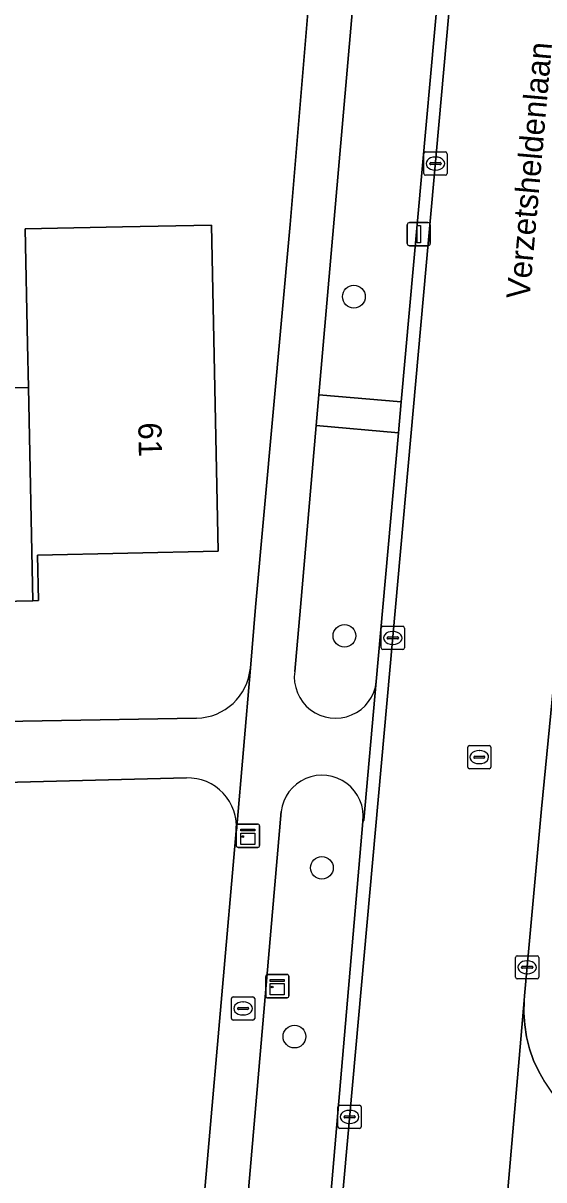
# Model space of a CAD drawing. Extents: x 157320 to 158835, y 386650 to 388491.
# Drawn here: x 158219.83 to 158242.23, y 387725.37 to 387775.12 of the extents above; entities that cross this region are included whole.
import ezdxf

# ---------------------------------------------------------------- set-up
doc = ezdxf.new("R2010")
doc.units = 0
for name, color, linetype in [('IMGEO_Boom', 7, 'Continuous'), ('IMGEO_Brandkraan', 7, 'Continuous'), ('IMGEO_Erf', 7, 'Continuous'), ('IMGEO_Groenvoorziening', 7, 'Continuous'), ('IMGEO_Kast', 7, 'Continuous'), ('IMGEO_Kolk', 7, 'Continuous'), ('IMGEO_Lichtmast', 7, 'Continuous'), ('IMGEO_Muur', 7, 'Continuous'), ('IMGEO_Openbare_ruimte_label', 7, 'Continuous'), ('IMGEO_Pand', 7, 'Continuous'), ('IMGEO_Pand_nummerreeks', 7, 'Continuous'), ('IMGEO_Rijbaan_lokaal_gesloten', 7, 'Continuous'), ('IMGEO_Rijbaan_lokaal_open', 7, 'Continuous'), ('IMGEO_Rioolput', 7, 'Continuous'), ('IMGEO_Voetpad_open', 7, 'Continuous')]:
    doc.layers.add(name, color=color, linetype=linetype)

msp = doc.modelspace()

# ---------------------------------------------------------------- linework, layer by layer
at = {"layer": 'IMGEO_Boom'}
for centre in [(158234.057, 387763.358), (158233.651, 387748.77), (158232.681, 387738.791), (158231.5, 387731.531)]:
    msp.add_circle(centre, 0.489, dxfattribs=at)
at = {"layer": 'IMGEO_Brandkraan'}
for p, q in [((158228.788, 387732.315), (158228.788, 387733.167)), ((158228.863, 387733.241), (158229.715, 387733.241)), ((158229.276, 387733.021), (158229.301, 387733.021)), ((158229.789, 387733.167), (158229.789, 387732.315)), ((158229.047, 387732.735), (158229.047, 387732.747)), ((158229.485, 387732.698), (158229.087, 387732.698)), ((158229.09, 387732.784), (158229.488, 387732.784)), ((158229.299, 387732.461), (158229.274, 387732.461)), ((158229.531, 387732.747), (158229.531, 387732.735)), ((158229.715, 387732.241), (158228.863, 387732.241))]:
    msp.add_line(p, q, dxfattribs=at)
for points in [[(158228.788, 387732.315), (158228.788, 387733.167)], [(158228.863, 387733.241), (158229.715, 387733.241)], [(158229.789, 387733.167), (158229.789, 387732.315)], [(158229.715, 387732.241), (158228.863, 387732.241)]]:
    msp.add_lwpolyline(points, dxfattribs=at)
for centre, radius, start, end in [((158228.865, 387733.165), 0.0765, 91.552, 178.448), ((158228.865, 387733.165), 0.0765, 91.552, 178.448), ((158229.713, 387733.165), 0.0765, 1.552, 88.448), ((158229.713, 387733.165), 0.0765, 1.552, 88.448), ((158229.087, 387732.744), 0.0403, 85.8775, 175.7526), ((158229.084, 387732.734), 0.0366, 178.938, 274.7102), ((158229.488, 387732.741), 0.043, 264.8664, 352.4533), ((158229.492, 387732.746), 0.0386, 1.7309, 96.639), ((158228.865, 387732.317), 0.0765, 181.552, 268.448), ((158228.865, 387732.317), 0.0765, 181.552, 268.448), ((158229.713, 387732.317), 0.0765, 271.552, 358.448), ((158229.713, 387732.317), 0.0765, 271.552, 358.448)]:
    msp.add_arc(centre, radius, start, end, dxfattribs=at)
for centre, major_axis, ratio, start_param, end_param in [((158229.275, 387732.741), (-0.387, 0.002), 0.722429, 4.712389, 7.853982), ((158229.3, 387732.741), (-0.39, 0.002), 0.717154, 1.570796, 4.712389)]:
    msp.add_ellipse(centre, major_axis=major_axis, ratio=ratio, start_param=start_param, end_param=end_param, dxfattribs=at)
at = {"layer": 'IMGEO_Erf'}
for points in [[(158231.312, 387766.463), (158232.953, 387786.093), (158234.091, 387799.191), (158234.66, 387805.748), (158234.915, 387808.681), (158235.218, 387812.053)], [(158216.729, 387759.379), (158220.052, 387759.446), (158220.014, 387761.318), (158219.913, 387766.27), (158224.102, 387766.355), (158227.936, 387766.433), (158228.222, 387752.404), (158220.449, 387752.245), (158220.489, 387750.282), (158220.245, 387750.277), (158212.447, 387750.118)], [(158229.602, 387747.384), (158229.83, 387750), (158231.312, 387766.463)], [(158213.623, 387744.998), (158213.984, 387745.004), (158227.287, 387745.23)], [(158226.851, 387742.66), (158213.97, 387742.339), (158203.64, 387742.081)], [(158225.285, 387698.055), (158228.997, 387740.375)]]:
    msp.add_lwpolyline(points, dxfattribs=at)
for centre, radius, start, end in [((158227.248, 387747.593), 2.363, 270.9483, 354.9252), ((158226.903, 387740.559), 2.102, 354.9843, 91.4222)]:
    msp.add_arc(centre, radius, start, end, dxfattribs=at)
at = {"layer": 'IMGEO_Groenvoorziening'}
msp.add_lwpolyline([(158238.424, 387784.742), (158238.476, 387785.316), (158234.857, 387785.58), (158234.801, 387784.943), (158232.551, 387759.136), (158236.097, 387758.827)], close=True, dxfattribs=at)
for points in [[(158235.022, 387746.802), (158235.304, 387750), (158235.978, 387757.502), (158232.435, 387757.811), (158231.753, 387750), (158231.512, 387747.241)], [(158230.924, 387741.207), (158227.371, 387700.033)], [(158230.39, 387699.311), (158231.249, 387703.525), (158234.446, 387740.788)]]:
    msp.add_lwpolyline(points, dxfattribs=at)
for centre, radius, start, end in [((158233.263, 387746.992), 1.769, 171.9167, 353.8253), ((158232.686, 387741.003), 1.773, 353.0375, 173.3937)]:
    msp.add_arc(centre, radius, start, end, dxfattribs=at)
at = {"layer": 'IMGEO_Kast'}
for p, q in [((158228.997, 387739.745), (158228.997, 387740.586)), ((158228.997, 387740.586), (158228.997, 387739.745)), ((158229.072, 387740.67), (158229.913, 387740.67)), ((158229.913, 387740.67), (158229.072, 387740.67)), ((158229.997, 387740.595), (158229.997, 387739.754)), ((158229.997, 387739.754), (158229.997, 387740.595)), ((158229.922, 387739.67), (158229.081, 387739.67)), ((158229.081, 387739.67), (158229.922, 387739.67)), ((158230.262, 387733.276), (158230.262, 387734.117)), ((158230.262, 387734.117), (158230.262, 387733.276)), ((158230.337, 387734.201), (158231.178, 387734.201)), ((158231.178, 387734.201), (158230.337, 387734.201)), ((158231.262, 387734.126), (158231.262, 387733.285)), ((158231.262, 387733.285), (158231.262, 387734.126)), ((158231.187, 387733.201), (158230.346, 387733.201)), ((158230.346, 387733.201), (158231.187, 387733.201))]:
    msp.add_line(p, q, dxfattribs=at)
for points in [[(158229.192, 387740.46), (158229.792, 387740.46), (158229.792, 387740.375), (158229.192, 387740.375), (158229.192, 387740.46)], [(158229.192, 387740.285), (158229.792, 387740.285), (158229.792, 387739.796), (158229.192, 387739.796), (158229.192, 387740.285)], [(158230.457, 387733.991), (158231.057, 387733.991), (158231.057, 387733.906), (158230.457, 387733.906), (158230.457, 387733.991)], [(158230.457, 387733.816), (158231.057, 387733.816), (158231.057, 387733.327), (158230.457, 387733.327), (158230.457, 387733.816)]]:
    msp.add_lwpolyline(points, dxfattribs=at)
for centre in [(158229.276, 387740.134), (158230.541, 387733.665)]:
    msp.add_circle(centre, 0.0377, dxfattribs=at)
for centre, start, end in [((158229.075, 387740.592), 92.4484, 184.2845), ((158229.075, 387740.592), 92.4484, 184.2845), ((158229.919, 387740.592), 2.4484, 94.2845), ((158229.919, 387740.592), 2.4484, 94.2845), ((158229.075, 387739.748), 182.4484, 274.2845), ((158229.075, 387739.748), 182.4484, 274.2845), ((158229.919, 387739.748), 272.4484, 4.2845), ((158229.919, 387739.748), 272.4484, 4.2845), ((158230.34, 387734.123), 92.4484, 184.2845), ((158230.34, 387734.123), 92.4484, 184.2845), ((158231.184, 387734.123), 2.4484, 94.2845), ((158231.184, 387734.123), 2.4484, 94.2845), ((158230.34, 387733.279), 182.4484, 274.2845), ((158230.34, 387733.279), 182.4484, 274.2845), ((158231.184, 387733.279), 272.4484, 4.2845), ((158231.184, 387733.279), 272.4484, 4.2845)]:
    msp.add_arc(centre, 0.0779, start, end, dxfattribs=at)
at = {"layer": 'IMGEO_Kolk'}
for p, q in [((158237.065, 387768.655), (158237.065, 387769.507)), ((158237.14, 387769.581), (158237.992, 387769.581)), ((158237.553, 387769.361), (158237.578, 387769.361)), ((158238.066, 387769.507), (158238.066, 387768.655)), ((158237.324, 387769.075), (158237.324, 387769.087)), ((158237.762, 387769.038), (158237.364, 387769.038)), ((158237.367, 387769.124), (158237.765, 387769.124)), ((158237.576, 387768.801), (158237.551, 387768.801)), ((158237.808, 387769.087), (158237.808, 387769.075)), ((158237.992, 387768.581), (158237.14, 387768.581)), ((158235.231, 387748.252), (158235.231, 387749.104)), ((158235.306, 387749.178), (158236.158, 387749.178)), ((158235.719, 387748.958), (158235.744, 387748.958)), ((158236.232, 387749.104), (158236.232, 387748.252)), ((158235.49, 387748.672), (158235.49, 387748.684)), ((158235.928, 387748.635), (158235.53, 387748.635)), ((158235.533, 387748.721), (158235.931, 387748.721)), ((158235.742, 387748.398), (158235.717, 387748.398)), ((158235.974, 387748.684), (158235.974, 387748.672)), ((158236.158, 387748.178), (158235.306, 387748.178)), ((158241.013, 387734.086), (158241.013, 387734.938)), ((158241.088, 387735.012), (158241.94, 387735.012)), ((158242.014, 387734.938), (158242.014, 387734.086)), ((158241.272, 387734.506), (158241.272, 387734.518)), ((158241.71, 387734.469), (158241.312, 387734.469)), ((158241.315, 387734.555), (158241.713, 387734.555)), ((158241.501, 387734.792), (158241.526, 387734.792)), ((158241.756, 387734.518), (158241.756, 387734.506)), ((158241.94, 387734.012), (158241.088, 387734.012)), ((158241.524, 387734.232), (158241.499, 387734.232)), ((158233.373, 387727.653), (158233.373, 387728.505)), ((158233.448, 387728.579), (158234.3, 387728.579)), ((158234.374, 387728.505), (158234.374, 387727.653)), ((158233.632, 387728.073), (158233.632, 387728.085)), ((158234.07, 387728.036), (158233.672, 387728.036)), ((158233.675, 387728.122), (158234.073, 387728.122)), ((158233.861, 387728.359), (158233.886, 387728.359)), ((158234.116, 387728.085), (158234.116, 387728.073)), ((158234.3, 387727.579), (158233.448, 387727.579)), ((158233.884, 387727.799), (158233.859, 387727.799))]:
    msp.add_line(p, q, dxfattribs=at)
for points in [[(158237.065, 387768.655), (158237.065, 387769.507)], [(158237.14, 387769.581), (158237.992, 387769.581)], [(158238.066, 387769.507), (158238.066, 387768.655)], [(158237.992, 387768.581), (158237.14, 387768.581)], [(158235.231, 387748.252), (158235.231, 387749.104)], [(158235.306, 387749.178), (158236.158, 387749.178)], [(158236.232, 387749.104), (158236.232, 387748.252)], [(158236.158, 387748.178), (158235.306, 387748.178)], [(158241.013, 387734.086), (158241.013, 387734.938)], [(158241.088, 387735.012), (158241.94, 387735.012)], [(158242.014, 387734.938), (158242.014, 387734.086)], [(158241.94, 387734.012), (158241.088, 387734.012)], [(158233.373, 387727.653), (158233.373, 387728.505)], [(158233.448, 387728.579), (158234.3, 387728.579)], [(158234.374, 387728.505), (158234.374, 387727.653)], [(158234.3, 387727.579), (158233.448, 387727.579)]]:
    msp.add_lwpolyline(points, dxfattribs=at)
for centre, radius, start, end in [((158237.142, 387769.505), 0.0765, 91.552, 178.448), ((158237.142, 387769.505), 0.0765, 91.552, 178.448), ((158237.99, 387769.505), 0.0765, 1.552, 88.448), ((158237.99, 387769.505), 0.0765, 1.552, 88.448), ((158237.364, 387769.084), 0.0403, 85.8775, 175.7526), ((158237.361, 387769.074), 0.0366, 178.938, 274.7102), ((158237.765, 387769.081), 0.043, 264.8664, 352.4533), ((158237.769, 387769.086), 0.0386, 1.7309, 96.639), ((158237.142, 387768.657), 0.0765, 181.552, 268.448), ((158237.142, 387768.657), 0.0765, 181.552, 268.448), ((158237.99, 387768.657), 0.0765, 271.552, 358.448), ((158237.99, 387768.657), 0.0765, 271.552, 358.448), ((158235.308, 387749.102), 0.0765, 91.552, 178.448), ((158235.308, 387749.102), 0.0765, 91.552, 178.448), ((158236.156, 387749.102), 0.0765, 1.552, 88.448), ((158236.156, 387749.102), 0.0765, 1.552, 88.448), ((158235.53, 387748.681), 0.0403, 85.8775, 175.7526), ((158235.527, 387748.671), 0.0366, 178.938, 274.7102), ((158235.931, 387748.678), 0.043, 264.8664, 352.4533), ((158235.935, 387748.683), 0.0386, 1.7309, 96.639), ((158235.308, 387748.254), 0.0765, 181.552, 268.448), ((158235.308, 387748.254), 0.0765, 181.552, 268.448), ((158236.156, 387748.254), 0.0765, 271.552, 358.448), ((158236.156, 387748.254), 0.0765, 271.552, 358.448), ((158241.09, 387734.936), 0.0765, 91.552, 178.448), ((158241.09, 387734.936), 0.0765, 91.552, 178.448), ((158241.938, 387734.936), 0.0765, 1.552, 88.448), ((158241.938, 387734.936), 0.0765, 1.552, 88.448), ((158241.312, 387734.515), 0.0403, 85.8775, 175.7526), ((158241.309, 387734.505), 0.0366, 178.938, 274.7102), ((158241.713, 387734.512), 0.043, 264.8664, 352.4533), ((158241.717, 387734.517), 0.0386, 1.7309, 96.639), ((158241.09, 387734.088), 0.0765, 181.552, 268.448), ((158241.09, 387734.088), 0.0765, 181.552, 268.448), ((158241.938, 387734.088), 0.0765, 271.552, 358.448), ((158241.938, 387734.088), 0.0765, 271.552, 358.448), ((158233.45, 387728.503), 0.0765, 91.552, 178.448), ((158233.45, 387728.503), 0.0765, 91.552, 178.448), ((158234.298, 387728.503), 0.0765, 1.552, 88.448), ((158234.298, 387728.503), 0.0765, 1.552, 88.448), ((158233.672, 387728.082), 0.0403, 85.8775, 175.7526), ((158233.669, 387728.072), 0.0366, 178.938, 274.7102), ((158234.073, 387728.079), 0.043, 264.8664, 352.4533), ((158234.077, 387728.084), 0.0386, 1.7309, 96.639), ((158233.45, 387727.655), 0.0765, 181.552, 268.448), ((158233.45, 387727.655), 0.0765, 181.552, 268.448), ((158234.298, 387727.655), 0.0765, 271.552, 358.448), ((158234.298, 387727.655), 0.0765, 271.552, 358.448)]:
    msp.add_arc(centre, radius, start, end, dxfattribs=at)
for centre, major_axis, ratio, start_param, end_param in [((158237.552, 387769.081), (-0.387, 0.002), 0.722429, 4.712389, 7.853982), ((158237.577, 387769.081), (-0.39, 0.002), 0.717154, 1.570796, 4.712389), ((158235.718, 387748.678), (-0.387, 0.002), 0.722429, 4.712389, 7.853982), ((158235.743, 387748.678), (-0.39, 0.002), 0.717154, 1.570796, 4.712389), ((158241.5, 387734.512), (-0.387, 0.002), 0.722429, 4.712389, 7.853982), ((158241.525, 387734.512), (-0.39, 0.002), 0.717154, 1.570796, 4.712389), ((158233.86, 387728.079), (-0.387, 0.002), 0.722429, 4.712389, 7.853982), ((158233.885, 387728.079), (-0.39, 0.002), 0.717154, 1.570796, 4.712389)]:
    msp.add_ellipse(centre, major_axis=major_axis, ratio=ratio, start_param=start_param, end_param=end_param, dxfattribs=at)
at = {"layer": 'IMGEO_Lichtmast'}
for p, q in [((158236.356, 387765.645), (158236.356, 387766.445)), ((158236.356, 387766.445), (158236.356, 387765.645)), ((158236.456, 387766.545), (158237.246, 387766.545)), ((158237.246, 387766.545), (158236.456, 387766.545)), ((158237.346, 387766.445), (158237.346, 387765.645)), ((158237.346, 387765.645), (158237.346, 387766.445)), ((158237.246, 387765.545), (158236.456, 387765.545)), ((158236.456, 387765.545), (158237.246, 387765.545))]:
    msp.add_line(p, q, dxfattribs=at)
msp.add_lwpolyline([(158236.776, 387766.42), (158236.926, 387766.42), (158236.926, 387765.67), (158236.776, 387765.67), (158236.776, 387766.42)], dxfattribs=at)
for centre, start, end in [((158236.456, 387766.445), 90, 180), ((158236.456, 387766.445), 90, 180), ((158237.246, 387766.445), 0, 90), ((158237.246, 387766.445), 360, 90), ((158236.456, 387765.645), 180, 270), ((158236.456, 387765.645), 180, 270), ((158237.246, 387765.645), 270, 0), ((158237.246, 387765.645), 270, 0)]:
    msp.add_arc(centre, 0.1, start, end, dxfattribs=at)
at = {"layer": 'IMGEO_Muur'}
msp.add_lwpolyline([(158232.953, 387786.093), (158231.312, 387766.463)], dxfattribs=at)
at = {"layer": 'IMGEO_Pand'}
for points in [[(158216.63, 387764.251), (158216.036, 387764.239), (158215.997, 387766.539), (158213.698, 387766.501), (158213.639, 387770.001), (158207.04, 387769.89), (158207.126, 387764.834), (158205.601, 387764.895), (158205.711, 387758.556), (158208.739, 387758.627), (158208.65, 387762.488), (158212.194, 387762.56), (158212.447, 387750.118), (158220.245, 387750.277), (158220.052, 387759.446), (158216.729, 387759.379)], [(158220.245, 387750.277), (158220.489, 387750.282), (158220.449, 387752.245), (158228.222, 387752.404), (158227.936, 387766.433), (158224.102, 387766.355), (158219.913, 387766.27), (158220.014, 387761.318), (158220.052, 387759.446)]]:
    msp.add_lwpolyline(points, close=True, dxfattribs=at)
at = {"layer": 'IMGEO_Rijbaan_lokaal_gesloten'}
for points in [[(158241.368, 387814.304), (158241.399, 387812.454), (158241.318, 387811.466), (158241.197, 387809.986), (158240.888, 387806.039), (158235.853, 387750), (158231.18, 387698.204), (158231.044, 387696.698), (158230.028, 387685.442), (158228.285, 387665.85), (158228.251, 387665.469), (158227.037, 387658.691), (158226.52, 387656.128)], [(158239.798, 387715.124), (158239.874, 387715.64), (158241.386, 387733.088), (158241.403, 387733.278), (158242.123, 387741.333), (158242.973, 387750), (158248.097, 387808.175), (158248.207, 387809.415), (158248.43, 387811.766), (158248.52, 387812.649)]]:
    msp.add_lwpolyline(points, dxfattribs=at)
at = {"layer": 'IMGEO_Rijbaan_lokaal_open'}
msp.add_lwpolyline([(158242.268, 387729.568), (158242.009, 387730.027), (158241.792, 387730.507), (158241.619, 387731.005), (158241.491, 387731.515), (158241.409, 387732.036), (158241.374, 387732.561), (158241.386, 387733.088), (158239.874, 387715.64)], dxfattribs=at)
at = {"layer": 'IMGEO_Rioolput'}
for p, q in [((158238.953, 387743.125), (158238.953, 387743.977)), ((158239.028, 387744.051), (158239.88, 387744.051)), ((158239.441, 387743.831), (158239.466, 387743.831)), ((158239.954, 387743.977), (158239.954, 387743.125)), ((158239.212, 387743.545), (158239.212, 387743.557)), ((158239.65, 387743.508), (158239.252, 387743.508)), ((158239.255, 387743.594), (158239.653, 387743.594)), ((158239.696, 387743.557), (158239.696, 387743.545)), ((158239.88, 387743.051), (158239.028, 387743.051)), ((158239.464, 387743.271), (158239.439, 387743.271))]:
    msp.add_line(p, q, dxfattribs=at)
for points in [[(158238.953, 387743.125), (158238.953, 387743.977)], [(158239.028, 387744.051), (158239.88, 387744.051)], [(158239.954, 387743.977), (158239.954, 387743.125)], [(158239.88, 387743.051), (158239.028, 387743.051)]]:
    msp.add_lwpolyline(points, dxfattribs=at)
for centre, radius, start, end in [((158239.03, 387743.975), 0.0765, 91.552, 178.448), ((158239.03, 387743.975), 0.0765, 91.552, 178.448), ((158239.878, 387743.975), 0.0765, 1.552, 88.448), ((158239.878, 387743.975), 0.0765, 1.552, 88.448), ((158239.252, 387743.554), 0.0403, 85.8775, 175.7526), ((158239.249, 387743.544), 0.0366, 178.938, 274.7102), ((158239.653, 387743.551), 0.043, 264.8664, 352.4533), ((158239.657, 387743.556), 0.0386, 1.7309, 96.639), ((158239.03, 387743.127), 0.0765, 181.552, 268.448), ((158239.03, 387743.127), 0.0765, 181.552, 268.448), ((158239.878, 387743.127), 0.0765, 271.552, 358.448), ((158239.878, 387743.127), 0.0765, 271.552, 358.448)]:
    msp.add_arc(centre, radius, start, end, dxfattribs=at)
for centre, major_axis, ratio, start_param, end_param in [((158239.44, 387743.551), (-0.387, 0.002), 0.722429, 4.712389, 7.853982), ((158239.465, 387743.551), (-0.39, 0.002), 0.717154, 1.570796, 4.712389)]:
    msp.add_ellipse(centre, major_axis=major_axis, ratio=ratio, start_param=start_param, end_param=end_param, dxfattribs=at)
at = {"layer": 'IMGEO_Voetpad_open'}
for points in [[(158235.218, 387812.053), (158234.915, 387808.681), (158234.66, 387805.748), (158234.091, 387799.191), (158232.953, 387786.093), (158231.312, 387766.463), (158229.83, 387750), (158229.602, 387747.384), (158229.605, 387747.378), (158229.002, 387740.379), (158228.997, 387740.375), (158225.285, 387698.055), (158225.304, 387698.039), (158224.685, 387691.732), (158224.68, 387691.535), (158223.605, 387679.606)], [(158248.43, 387811.766), (158248.207, 387809.415), (158248.097, 387808.175), (158242.973, 387750), (158242.123, 387741.333), (158241.403, 387733.278), (158241.386, 387733.088), (158241.374, 387732.561), (158241.409, 387732.036), (158241.491, 387731.515), (158241.619, 387731.005), (158241.792, 387730.507), (158242.009, 387730.027), (158242.268, 387729.568), (158242.567, 387729.135), (158242.904, 387728.729), (158243.069, 387728.563), (158243.345, 387732.426), (158244.858, 387750), (158250.027, 387807.76)], [(158231.512, 387747.241), (158231.753, 387750), (158232.435, 387757.811), (158232.551, 387759.136), (158234.801, 387784.943), (158234.857, 387785.58), (158235.199, 387789.504), (158236.993, 387810.076)], [(158240.662, 387809.662), (158238.823, 387789.178), (158238.476, 387785.316), (158238.424, 387784.742), (158236.097, 387758.827), (158235.978, 387757.502), (158235.304, 387750), (158235.022, 387746.802), (158234.484, 387740.841), (158234.446, 387740.788), (158231.249, 387703.525), (158230.39, 387699.311)], [(158228.798, 387698.362), (158228.79, 387698.34), (158231.18, 387698.204), (158235.853, 387750), (158240.888, 387806.039)], [(158228.997, 387740.375), (158229.002, 387740.379), (158229.605, 387747.378), (158229.602, 387747.384)], [(158234.446, 387740.788), (158234.484, 387740.841), (158235.022, 387746.802)], [(158227.287, 387745.23), (158213.984, 387745.004), (158213.97, 387742.339), (158226.851, 387742.66)], [(158227.371, 387700.033), (158230.924, 387741.207)]]:
    msp.add_lwpolyline(points, dxfattribs=at)
msp.add_lwpolyline([(158232.551, 387759.136), (158232.435, 387757.811), (158235.978, 387757.502), (158236.097, 387758.827)], close=True, dxfattribs=at)
for centre, radius, start, end in [((158227.248, 387747.593), 2.363, 270.9483, 354.9252), ((158233.263, 387746.992), 1.769, 171.9167, 353.8253), ((158226.903, 387740.559), 2.102, 354.9843, 91.4222), ((158232.686, 387741.003), 1.773, 353.0375, 173.3937)]:
    msp.add_arc(centre, radius, start, end, dxfattribs=at)

# ---------------------------------------------------------------- texts
at = {"layer": 'IMGEO_Openbare_ruimte_label'}
msp.add_text('Verzetsheldenlaan', height=1, rotation=84.9508, dxfattribs=at).set_placement((158241.611, 387763.226))
at = {"layer": 'IMGEO_Pand_nummerreeks'}
msp.add_text('61', height=1, rotation=271.1679, dxfattribs=at).set_placement((158224.778, 387757.941))

doc.saveas('drawing.dxf')
